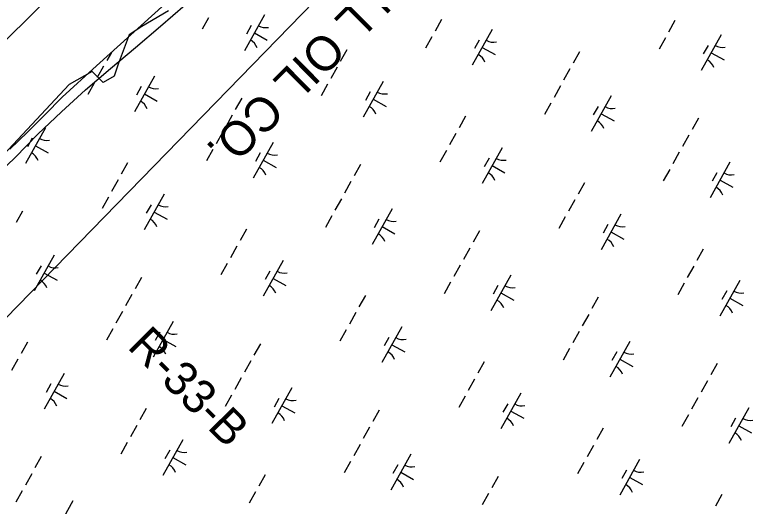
# Model space of a CAD drawing. Extents: x 3923531 to 3943530, y 207391 to 229799.
# Drawn here: x 3932574 to 3933488, y 213191 to 213791 of the extents above; entities that cross this region are included whole.
import ezdxf

# ---------------------------------------------------------------- set-up
doc = ezdxf.new("R2010")
doc.units = 0
for name, color, linetype in [('V-RIVR-EDGE', 7, 'Continuous'), ('V-RIVR-RANG-IDEN', 7, 'Continuous'), ('V-RRAP-FSHR', 7, 'Continuous'), ('V-TOPO-MINR', 7, 'Continuous'), ('V-UTIL-IDEN', 7, 'Continuous'), ('V-UTIL-LINE', 7, 'Continuous'), ('V-WETL-SWMP', 7, 'Continuous')]:
    doc.layers.add(name, color=color, linetype=linetype)

msp = doc.modelspace()

# ---------------------------------------------------------------- linework, layer by layer
at = {"layer": 'V-RIVR-EDGE'}
msp.add_lwpolyline([(3932761.37, 213796.38), (3932728.79, 213777.28), (3932713.07, 213767.17), (3932699.59, 213731.22), (3932695.09, 213716.62), (3932681.61, 213708.76), (3932668.13, 213722.24), (3932640.04, 213706.51), (3932525.46, 213584.06)], dxfattribs=at)
at = {"layer": 'V-RRAP-FSHR'}
msp.add_lwpolyline([(3932544.47, 213589.22), (3932573.84, 213617.17), (3932601.76, 213645.57), (3932630.44, 213672.94), (3932659.98, 213699.9), (3932690.47, 213725.79), (3932721.11, 213751.5), (3932751.57, 213777.43), (3932781.58, 213803.87)], dxfattribs=at)
at = {"layer": 'V-TOPO-MINR'}
msp.add_lwpolyline([(3930836.96, 212119.61), (3931252.52, 212509.78), (3931333.35, 212586.34), (3931413.71, 212663.37), (3931493.4, 212741.11), (3931572.62, 212819.32), (3931696.28, 212942.47), (3931713.45, 212959.34), (3931730.77, 212976.05), (3931748.32, 212992.51), (3931766.02, 213008.82), (3931928.42, 213156.39), (3932018.55, 213239.05), (3932108.16, 213322.26), (3932197.01, 213406.28), (3932285.34, 213490.86), (3932438.94, 213639.3), (3932450.07, 213650.08), (3932461.17, 213660.88), (3932472.24, 213671.72), (3932483.29, 213682.58), (3932968.48, 214160.92)], dxfattribs=at)
at = {"layer": 'V-UTIL-LINE'}
msp.add_lwpolyline([(3939084.62, 223621.72), (3938057.71, 221140.48), (3938136.4, 220832.47), (3937591.63, 219695.21), (3936312.73, 217957.68), (3935106.6, 216231.89), (3934055.84, 214955.86), (3930691.13, 211497.88), (3930457.99, 211185.48)], dxfattribs=at)
at = {"layer": 'V-WETL-SWMP'}
for p, q in [((3932757.24, 213805.03), (3932715.08, 213767.13)), ((3932810.33, 213787.75), (3932802.53, 213773.79)), ((3932878.42, 213791.29), (3932854.03, 213747.64)), ((3932862.42, 213778.47), (3932856.56, 213767.99)), ((3933094.87, 213785.67), (3933087.07, 213771.7)), ((3933380.07, 213784.42), (3933372.27, 213770.45)), ((3932866.23, 213769.47), (3932881.94, 213760.69)), ((3933156.83, 213773.48), (3933132.45, 213729.83)), ((3932715.08, 213767.13), (3932673.14, 213729)), ((3933083.17, 213764.72), (3933075.37, 213750.75)), ((3933140.83, 213760.66), (3933134.98, 213750.18)), ((3933368.36, 213763.46), (3933360.56, 213749.5)), ((3933436.45, 213767), (3933412.07, 213723.35)), ((3933144.64, 213751.66), (3933160.35, 213742.88)), ((3933420.45, 213754.18), (3933414.6, 213743.7)), ((3932691.45, 213745.64), (3932685.96, 213735.82)), ((3932978.95, 213748.53), (3932971.15, 213734.57)), ((3933263.5, 213746.45), (3933255.69, 213732.48)), ((3933424.26, 213745.18), (3933439.97, 213736.4)), ((3932673.14, 213729), (3932631.39, 213690.65)), ((3932682.05, 213728.83), (3932674.25, 213714.86)), ((3932967.25, 213727.58), (3932959.45, 213713.61)), ((3933251.79, 213725.5), (3933243.99, 213711.53)), ((3932744.01, 213716.64), (3932719.63, 213672.99)), ((3932670.35, 213707.88), (3932662.55, 213693.91)), ((3932955.54, 213706.63), (3932947.74, 213692.66)), ((3933023.63, 213710.17), (3932999.25, 213666.52)), ((3933240.09, 213704.54), (3933232.28, 213690.58)), ((3932728.01, 213703.82), (3932722.16, 213693.34)), ((3933007.63, 213697.34), (3933001.78, 213686.87)), ((3932631.39, 213690.65), (3932610.3, 213669.36)), ((3932731.82, 213694.82), (3932747.54, 213686.04)), ((3932850.68, 213689.61), (3932842.87, 213675.64)), ((3933011.44, 213688.34), (3933027.15, 213679.56)), ((3933302.05, 213692.36), (3933277.66, 213648.71)), ((3933228.38, 213683.59), (3933220.58, 213669.62)), ((3933286.05, 213679.53), (3933280.19, 213669.06)), ((3932610.3, 213669.36), (3932589.04, 213648.24)), ((3932838.97, 213668.66), (3932831.17, 213654.69)), ((3933289.85, 213670.53), (3933305.57, 213661.75)), ((3933124.17, 213667.41), (3933116.37, 213653.44)), ((3933408.71, 213665.32), (3933400.91, 213651.36)), ((3932610.81, 213653.33), (3932586.43, 213609.68)), ((3932589.04, 213648.24), (3932567.61, 213627.3)), ((3932594.81, 213640.51), (3932588.96, 213630.03)), ((3932827.27, 213647.71), (3932819.46, 213633.74)), ((3933112.46, 213646.46), (3933104.66, 213632.49)), ((3933397.01, 213644.37), (3933389.2, 213630.4)), ((3932598.62, 213631.51), (3932614.33, 213622.73)), ((3932889.23, 213635.52), (3932864.84, 213591.87)), ((3932815.56, 213626.76), (3932807.76, 213612.79)), ((3932873.23, 213622.7), (3932867.37, 213612.22)), ((3933100.76, 213625.5), (3933092.96, 213611.54)), ((3933168.85, 213629.04), (3933144.46, 213585.39)), ((3933385.3, 213623.42), (3933377.5, 213609.45)), ((3932877.03, 213613.69), (3932892.75, 213604.92)), ((3933152.84, 213616.22), (3933146.99, 213605.74)), ((3932711.35, 213610.57), (3932703.55, 213596.6)), ((3932995.89, 213608.49), (3932988.09, 213594.52)), ((3933156.65, 213607.22), (3933172.37, 213598.44)), ((3933447.26, 213611.23), (3933422.88, 213567.58)), ((3933373.6, 213602.47), (3933365.79, 213588.5)), ((3933431.26, 213598.41), (3933425.41, 213587.93)), ((3932699.64, 213589.62), (3932691.84, 213575.65)), ((3932984.19, 213587.54), (3932976.38, 213573.57)), ((3933269.38, 213586.28), (3933261.58, 213572.32)), ((3933435.07, 213589.41), (3933450.78, 213580.63)), ((3932687.94, 213568.67), (3932680.14, 213554.7)), ((3932756.03, 213572.21), (3932731.64, 213528.56)), ((3932740.02, 213559.38), (3932734.17, 213548.91)), ((3932972.48, 213566.58), (3932964.68, 213552.62)), ((3933257.68, 213565.33), (3933249.87, 213551.36)), ((3932583.07, 213551.65), (3932575.27, 213537.68)), ((3932743.83, 213550.38), (3932759.55, 213541.6)), ((3933034.44, 213554.4), (3933010.06, 213510.75)), ((3932960.78, 213545.63), (3932952.97, 213531.66)), ((3933018.44, 213541.57), (3933012.59, 213531.1)), ((3933245.97, 213544.38), (3933238.17, 213530.41)), ((3933314.06, 213547.92), (3933289.67, 213504.27)), ((3933022.25, 213532.57), (3933037.96, 213523.79)), ((3933298.06, 213535.09), (3933292.21, 213524.62)), ((3932856.56, 213529.45), (3932848.76, 213515.48)), ((3933141.11, 213527.36), (3933133.3, 213513.4)), ((3933301.87, 213526.09), (3933317.58, 213517.31)), ((3932844.86, 213508.5), (3932837.05, 213494.53)), ((3933129.4, 213506.41), (3933121.6, 213492.44)), ((3933414.6, 213505.16), (3933406.79, 213491.19)), ((3932621.62, 213497.56), (3932597.24, 213453.91)), ((3932833.15, 213487.54), (3932825.35, 213473.58)), ((3932901.24, 213491.08), (3932876.86, 213447.43)), ((3933117.7, 213485.46), (3933109.89, 213471.49)), ((3932605.62, 213484.74), (3932599.77, 213474.26)), ((3932609.43, 213475.73), (3932625.14, 213466.96)), ((3932885.24, 213478.26), (3932879.39, 213467.78)), ((3933402.89, 213484.21), (3933395.09, 213470.24)), ((3932728.29, 213470.53), (3932720.48, 213456.56)), ((3932889.05, 213469.26), (3932904.76, 213460.48)), ((3933179.65, 213473.27), (3933155.27, 213429.62)), ((3933459.27, 213466.79), (3933434.89, 213423.14)), ((3933105.99, 213464.51), (3933098.19, 213450.54)), ((3933163.65, 213460.45), (3933157.8, 213449.97)), ((3933391.19, 213463.26), (3933383.38, 213449.29)), ((3932716.58, 213449.58), (3932708.78, 213435.61)), ((3933001.78, 213448.32), (3932993.97, 213434.36)), ((3933167.46, 213451.45), (3933183.18, 213442.67)), ((3933443.27, 213453.97), (3933437.42, 213443.49)), ((3933286.32, 213446.24), (3933278.52, 213432.27)), ((3933447.08, 213444.97), (3933462.8, 213436.19)), ((3932704.88, 213428.62), (3932697.07, 213414.66)), ((3932990.07, 213427.37), (3932982.27, 213413.4)), ((3933274.61, 213425.29), (3933266.81, 213411.32)), ((3932766.83, 213416.44), (3932742.45, 213372.79)), ((3932693.17, 213407.67), (3932685.37, 213393.7)), ((3932750.83, 213403.61), (3932744.98, 213393.14)), ((3932978.37, 213406.42), (3932970.56, 213392.45)), ((3933046.45, 213409.96), (3933022.07, 213366.31)), ((3933262.91, 213404.34), (3933255.11, 213390.37)), ((3932754.64, 213394.61), (3932770.36, 213385.83)), ((3933030.45, 213397.13), (3933024.6, 213386.66)), ((3932588.96, 213391.49), (3932581.15, 213377.52)), ((3932873.5, 213389.4), (3932865.7, 213375.44)), ((3933034.26, 213388.13), (3933049.98, 213379.35)), ((3933324.87, 213392.15), (3933300.48, 213348.5)), ((3933251.2, 213383.38), (3933243.4, 213369.42)), ((3933308.87, 213379.32), (3933303.01, 213368.85)), ((3932577.25, 213370.54), (3932569.45, 213356.57)), ((3932861.79, 213368.45), (3932853.99, 213354.48)), ((3933146.99, 213367.2), (3933139.19, 213353.23)), ((3933312.68, 213370.32), (3933328.39, 213361.54)), ((3933431.53, 213365.12), (3933423.73, 213351.15)), ((3932633.63, 213353.12), (3932609.25, 213309.47)), ((3932617.63, 213340.3), (3932611.78, 213329.82)), ((3932850.09, 213347.5), (3932842.29, 213333.53)), ((3933135.28, 213346.25), (3933127.48, 213332.28)), ((3933419.83, 213344.16), (3933412.02, 213330.2)), ((3932621.44, 213331.3), (3932637.16, 213322.52)), ((3932912.05, 213335.31), (3932887.66, 213291.66)), ((3932838.38, 213326.55), (3932830.58, 213312.58)), ((3932896.05, 213322.49), (3932890.19, 213312.01)), ((3933123.58, 213325.3), (3933115.78, 213311.33)), ((3933191.67, 213328.83), (3933167.28, 213285.18)), ((3933408.12, 213323.21), (3933400.32, 213309.24)), ((3932899.86, 213313.49), (3932915.57, 213304.71)), ((3933175.67, 213316.01), (3933169.81, 213305.53)), ((3932734.17, 213310.36), (3932726.37, 213296.4)), ((3933018.71, 213308.28), (3933010.91, 213294.31)), ((3933179.48, 213307.01), (3933195.19, 213298.23)), ((3933396.42, 213302.26), (3933388.61, 213288.29)), ((3933470.08, 213311.02), (3933445.7, 213267.37)), ((3933454.08, 213298.2), (3933448.23, 213287.72)), ((3932722.46, 213289.41), (3932714.66, 213275.44)), ((3933007.01, 213287.33), (3932999.2, 213273.36)), ((3933292.2, 213286.08), (3933284.4, 213272.11)), ((3933457.89, 213289.2), (3933473.6, 213280.42)), ((3932710.76, 213268.46), (3932702.96, 213254.49)), ((3932778.85, 213272), (3932754.46, 213228.35)), ((3932995.3, 213266.38), (3932987.5, 213252.41)), ((3932762.85, 213259.17), (3932756.99, 213248.7)), ((3933280.5, 213265.12), (3933272.69, 213251.16)), ((3932605.89, 213251.44), (3932598.09, 213237.48)), ((3932766.66, 213250.17), (3932782.37, 213241.39)), ((3933057.26, 213254.19), (3933032.88, 213210.54)), ((3933336.88, 213247.71), (3933312.5, 213204.06)), ((3932983.6, 213245.42), (3932975.79, 213231.45)), ((3933041.26, 213241.36), (3933035.41, 213230.89)), ((3933268.79, 213244.17), (3933260.99, 213230.2)), ((3932594.19, 213230.49), (3932586.38, 213216.52)), ((3932879.38, 213229.24), (3932871.58, 213215.27)), ((3933045.07, 213232.36), (3933060.78, 213223.58)), ((3933320.88, 213234.89), (3933315.03, 213224.41)), ((3933163.93, 213227.16), (3933156.12, 213213.19)), ((3933324.69, 213225.88), (3933340.4, 213217.11)), ((3932582.48, 213209.54), (3932574.68, 213195.57)), ((3932867.68, 213208.29), (3932859.88, 213194.32)), ((3933152.22, 213206.2), (3933144.42, 213192.23)), ((3933437.42, 213204.95), (3933429.61, 213190.98)), ((3932644.44, 213197.35), (3932620.06, 213153.7))]:
    msp.add_line(p, q, dxfattribs=at)
for centre, start, end in [((3932879.91, 213793.46), 240.03808, 281.58174), ((3932852.96, 213745.24), 20.03808, 61.58174), ((3933158.32, 213775.65), 240.03808, 281.58174), ((3933437.94, 213769.18), 240.03808, 281.58174), ((3933131.38, 213727.43), 20.03808, 61.58174), ((3933411, 213720.95), 20.03808, 61.58174), ((3932745.5, 213718.82), 240.03808, 281.58174), ((3933025.12, 213712.34), 240.03808, 281.58174), ((3932718.56, 213670.59), 20.03808, 61.58174), ((3932998.18, 213664.11), 20.03808, 61.58174), ((3933303.53, 213694.53), 240.03808, 281.58174), ((3933276.59, 213646.3), 20.03808, 61.58174), ((3932612.3, 213655.5), 240.03808, 281.58174), ((3932585.36, 213607.28), 20.03808, 61.58174), ((3932890.71, 213637.69), 240.03808, 281.58174), ((3933170.33, 213631.22), 240.03808, 281.58174), ((3932863.77, 213589.47), 20.03808, 61.58174), ((3933143.39, 213582.99), 20.03808, 61.58174), ((3933448.75, 213613.4), 240.03808, 281.58174), ((3933421.8, 213565.18), 20.03808, 61.58174), ((3932757.51, 213574.38), 240.03808, 281.58174), ((3932730.57, 213526.15), 20.03808, 61.58174), ((3933035.93, 213556.57), 240.03808, 281.58174), ((3933315.55, 213550.09), 240.03808, 281.58174), ((3933008.98, 213508.34), 20.03808, 61.58174), ((3933288.6, 213501.86), 20.03808, 61.58174), ((3932623.11, 213499.73), 240.03808, 281.58174), ((3932902.73, 213493.26), 240.03808, 281.58174), ((3932596.16, 213451.51), 20.03808, 61.58174), ((3932875.78, 213445.03), 20.03808, 61.58174), ((3933181.14, 213475.44), 240.03808, 281.58174), ((3933460.76, 213468.97), 240.03808, 281.58174), ((3933154.2, 213427.22), 20.03808, 61.58174), ((3933433.82, 213420.74), 20.03808, 61.58174), ((3932768.32, 213418.61), 240.03808, 281.58174), ((3933047.94, 213412.13), 240.03808, 281.58174), ((3932741.38, 213370.38), 20.03808, 61.58174), ((3933021, 213363.9), 20.03808, 61.58174), ((3933326.35, 213394.32), 240.03808, 281.58174), ((3933299.41, 213346.09), 20.03808, 61.58174), ((3932635.12, 213355.3), 240.03808, 281.58174), ((3932608.18, 213307.07), 20.03808, 61.58174), ((3932913.53, 213337.48), 240.03808, 281.58174), ((3933193.15, 213331.01), 240.03808, 281.58174), ((3932886.59, 213289.26), 20.03808, 61.58174), ((3933166.21, 213282.78), 20.03808, 61.58174), ((3933471.57, 213313.2), 240.03808, 281.58174), ((3933444.63, 213264.97), 20.03808, 61.58174), ((3932780.33, 213274.17), 240.03808, 281.58174), ((3932753.39, 213225.94), 20.03808, 61.58174), ((3933058.75, 213256.36), 240.03808, 281.58174), ((3933338.37, 213249.88), 240.03808, 281.58174), ((3933031.81, 213208.13), 20.03808, 61.58174), ((3933311.42, 213201.65), 20.03808, 61.58174)]:
    msp.add_arc(centre, 17.62, start, end, dxfattribs=at)

# ---------------------------------------------------------------- texts
at = {"layer": 'V-RIVR-RANG-IDEN'}
msp.add_text('R-33-B', height=41.5, rotation=314.88992, dxfattribs=at).set_placement((3932709.74, 213384.82))
at = {"layer": 'V-UTIL-IDEN'}
msp.add_text('SHELL OIL CO.', height=41.9999, rotation=224.83011, dxfattribs=at).set_placement((3933088.35, 213911.18))

doc.saveas('drawing.dxf')
